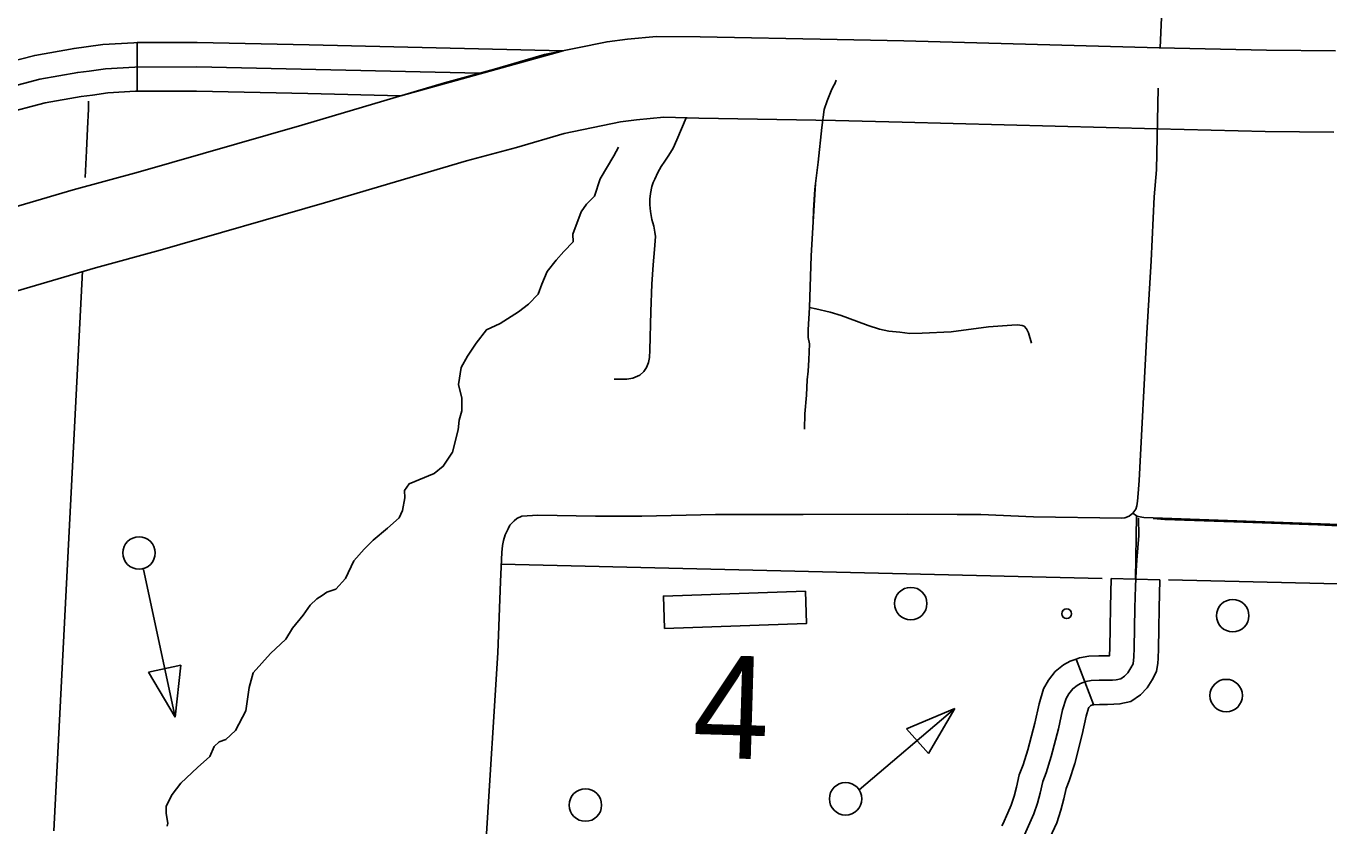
# Model space of a CAD drawing. Extents: x 653372 to 905732, y 627442 to 787275.
# Drawn here: x 720645 to 724659, y 773002 to 775467 of the extents above; entities that cross this region are included whole.
import ezdxf

# ---------------------------------------------------------------- set-up
doc = ezdxf.new("R2010")
doc.units = 0
for name, color, linetype in [('15', 7, 'Continuous'), ('31', 7, 'Continuous'), ('32', 7, 'Continuous'), ('33', 7, 'Continuous'), ('34', 7, 'Continuous'), ('35', 7, 'Continuous'), ('45', 7, 'Continuous'), ('56', 7, 'Continuous'), ('6', 7, 'Continuous')]:
    doc.layers.add(name, color=color, linetype=linetype)

msp = doc.modelspace()

# ---------------------------------------------------------------- linework, layer by layer
at = {"layer": '15'}
for points in [[(720206.9, 774790.2), (720790.9, 774962), (720990.3, 775016.6), (721494.9, 775161.8), (721934.4, 775292.2), (722087.9, 775333.8), (722242.3, 775379.1), (722435.1, 775418.6), (722498, 775427), (722587, 775435.1), (722722.3, 775433.5)], [(722722.3, 775433.5), (723143.8, 775425.4), (723349.9, 775421), (724136.1, 775400.3), (724466.8, 775392.5), (724678.8, 775390.2)], [(722717.5, 775183.6), (722609.7, 775186.2), (722525.9, 775178.5), (722476.7, 775171.9), (722302.7, 775136.3), (722155.8, 775093.1), (722002.6, 775051.7), (721565, 774921.8), (721057.9, 774775.9), (720859.2, 774721.5), (720275.5, 774549.8)], [(724674.1, 775140.2), (724462.5, 775142.5), (724129.8, 775150.4), (723344, 775171.1), (723138.7, 775175.5), (722717.5, 775183.6)]]:
    msp.add_lwpolyline(points, dxfattribs=at)
at = {"layer": '31'}
msp.add_line((720987.1, 775415.9), (720987.7, 775265.9), dxfattribs=at)
for points in [[(720448, 775313.7), (720530.2, 775339.9), (720671.9, 775376.8), (720793.3, 775398.3), (720830.1, 775402.8), (720882.1, 775410.2), (720977.7, 775415.8), (720987.1, 775415.9)], [(721517, 775408.7), (721171.9, 775416.6), (720987.1, 775415.9)], [(722299.6, 775390.8), (721799.5, 775252.2), (721513.6, 775258.7)], [(722299.6, 775390.8), (721517, 775408.7)], [(722043.2, 775321.7), (721171.2, 775341.5), (720980, 775340.8), (720889.6, 775335.5), (720839.9, 775328.4), (720804.4, 775324.1), (720687.9, 775303.5), (720551, 775267.8)], [(720987.7, 775265.9), (720982.4, 775265.9), (720897.1, 775260.8), (720849.7, 775254.1), (720815.4, 775249.9), (720703.9, 775230.2), (720571.8, 775195.7), (720493.4, 775170.8)], [(721513.6, 775258.7), (721170.5, 775266.5), (720987.7, 775265.9)]]:
    msp.add_lwpolyline(points, dxfattribs=at)
at = {"layer": '32'}
for points in [[(722456.7, 774378.8), (722496.5, 774379), (722514.8, 774382.3), (722535.6, 774391.3), (722548.9, 774402.3), (722556.4, 774414.6), (722562.6, 774429.7), (722565.5, 774445.4), (722567.1, 774468.3), (722569.7, 774586.9), (722572.8, 774671.3), (722577, 774731.4), (722581.7, 774778.7), (722583, 774804.9), (722583.9, 774818.8), (722582.4, 774831.8), (722579.1, 774850), (722573.5, 774870.5), (722569.4, 774895.5), (722566.7, 774915.6), (722566.8, 774933.3), (722569.2, 774950.5), (722572.7, 774972.4), (722577.4, 774985.2), (722582, 774995)], [(723069.8, 774863.5), (723070.9, 774899.3), (723072.8, 774932), (723075.7, 774963.7), (723077.6, 774981.3)], [(723749.1, 773954.8), (723586.9, 773961.8), (723513.2, 773961.9), (723360.2, 773963), (723039.3, 773961.5), (722768.9, 773961.2), (722541.8, 773956.9), (722399.3, 773956.4), (722222.3, 773959.6), (722172.2, 773956.3), (722157.4, 773949.1), (722148.8, 773941.7), (722135.9, 773928.8), (722130, 773917.8)], [(724733, 773924.8), (724624.7, 773929.5), (724396.1, 773937.7), (724153, 773946.4), (724117.6, 773948.9)]]:
    msp.add_lwpolyline(points, dxfattribs=at)
at = {"layer": '33'}
for points in [[(723104.4, 775209.5), (723112.8, 775236.7), (723125.5, 775267.8), (723132.5, 775283.3), (723136.6, 775289.1), (723141.2, 775300.4)], [(724132.9, 775275.3), (724127.4, 775024.2), (724120.6, 774940.5), (724111.7, 774743.1), (724098.2, 774521), (724074.7, 774066.8), (724071.2, 774026.3), (724068.8, 774002.5), (724067.1, 773988.5), (724064.2, 773978), (724054.6, 773965.9), (724043.9, 773956.4), (724030.6, 773951.6), (724020.8, 773950.6), (723749.1, 773954.8)], [(723069.8, 774863.5), (723063.7, 774758.9), (723058.4, 774599.4), (723054.9, 774531.1), (723054.7, 774507), (723058.3, 774488)], [(724054.6, 773965.9), (724066.4, 773957.4), (724071.2, 773955.5), (724088.8, 773952.5)]]:
    msp.add_lwpolyline(points, dxfattribs=at)
at = {"layer": '34'}
for points in [[(722582, 774995), (722591.7, 775015.6), (722601.9, 775034.1), (722613, 775050.2), (722625.1, 775069.1), (722638.7, 775090.8), (722649.6, 775116), (722678.6, 775184.5)], [(723069.8, 774863.5), (723077.6, 774981.3), (723085.2, 775047.7), (723096.9, 775154.6), (723104.4, 775209.5)], [(722456.7, 774378.8), (722496.5, 774379), (722514.8, 774382.3), (722535.6, 774391.3), (722548.9, 774402.3), (722556.4, 774414.6), (722562.6, 774429.7), (722565.5, 774445.4), (722567.1, 774468.3), (722569.7, 774586.9), (722572.8, 774671.3), (722577, 774731.4), (722581.7, 774778.7), (722583, 774804.9), (722583.9, 774818.8), (722582.4, 774831.8), (722579.1, 774850), (722573.5, 774870.5), (722569.4, 774895.5), (722566.7, 774915.6), (722566.8, 774933.3), (722569.2, 774950.5), (722572.7, 774972.4), (722577.4, 774985.2), (722582, 774995)], [(723069.8, 774863.5), (723063.7, 774758.9), (723058.4, 774599.4), (723054.9, 774531.1), (723054.7, 774507), (723058.3, 774488)], [(720819.3, 774712), (720731, 772986.8)], [(723058.4, 774599.4), (723078.6, 774595.9), (723122.6, 774584.9), (723156.4, 774574.8), (723203.6, 774557.5), (723239.3, 774544.3), (723274.7, 774533.2), (723303.4, 774526.5), (723337.2, 774523.1), (723368.4, 774519.7), (723406, 774521), (723494.8, 774524.6), (723610.3, 774539.9), (723682, 774545), (723699.3, 774545.9), (723713.8, 774544.6), (723719.9, 774542), (723726.9, 774534), (723733.8, 774521.8), (723742.9, 774490.2)], [(723058.3, 774488), (723056.8, 774438.8), (723054.7, 774403.1), (723052, 774376.6), (723049.4, 774329.5), (723044.9, 774271.6), (723042.9, 774224.3)], [(723749.1, 773954.8), (723586.9, 773961.8), (723513.2, 773961.9), (723360.2, 773963), (723039.3, 773961.5), (722768.9, 773961.2), (722541.8, 773956.9), (722399.3, 773956.4), (722222.3, 773959.6), (722172.2, 773956.3), (722157.4, 773949.1), (722148.8, 773941.7), (722135.9, 773928.8), (722130, 773917.8)], [(724063.5, 773762.3), (724066.4, 773957.4)], [(724088.8, 773952.5), (726265.3, 773873.9), (726298.3, 773873), (726396.1, 773866.5), (726483.6, 773861.1), (726625.2, 773854.8), (726748.9, 773849.2)], [(722130, 773917.8), (722121.3, 773898.7), (722116.4, 773881.9), (722113.2, 773866.1), (722110.9, 773844.3), (722106.5, 773754.8), (722098.3, 773535.5), (722063.2, 772962.3)]]:
    msp.add_lwpolyline(points, dxfattribs=at)
at = {"layer": '35'}
for points in [[(722470.7, 775094.2), (722456.5, 775067.1), (722413.8, 774996.4), (722396.5, 774943.2), (722372.2, 774917.7), (722355.8, 774894.7), (722330.2, 774826), (722330.8, 774802.4), (722302.3, 774771.9), (722278, 774745.1), (722250.8, 774710.6), (722233.9, 774671.8), (722222.5, 774640.7), (722192.8, 774610.2), (722162, 774586.2), (722128.6, 774565), (722105.9, 774549.9), (722063.4, 774530.3), (722032.1, 774489.3), (722004.7, 774449.5), (721985.3, 774414.8), (721977.2, 774362.6), (721987.7, 774320.4), (721987.9, 774281.1), (721979.1, 774252.6), (721976.9, 774222.5), (721959.2, 774153.9), (721930.4, 774110.2), (721902.2, 774087.6), (721825.3, 774055.9), (721811.6, 774035.4), (721812.3, 774013.1), (721804.6, 773974.2)], [(721079.6, 773000.9), (721081.9, 773010.6), (721076.9, 773039.6), (721076.9, 773062.5), (721095, 773098.9), (721122.2, 773133.5), (721173.4, 773181.7), (721211.1, 773216.2), (721225.1, 773246.6), (721239.9, 773260.5), (721261.1, 773268.1), (721290.7, 773296), (721322.6, 773356.6), (721332.6, 773428.1), (721344.5, 773473.6), (721398.6, 773533.5), (721445.8, 773577.9), (721466.4, 773611.5), (721499, 773650.9), (721520.9, 773681.7), (721541.1, 773702), (721557.1, 773712), (721571.8, 773722.1), (721599.6, 773731.7), (721629.4, 773764.7), (721654.6, 773819), (721687.1, 773854.7), (721714.1, 773882.7), (721758.4, 773919.3), (721794.7, 773950.9), (721804.6, 773974.2)]]:
    msp.add_lwpolyline(points, dxfattribs=at)
at = {"layer": '45'}
msp.add_line((723933.8, 773376), (723879.9, 773515.9), dxfattribs=at)
for points in [[(723721.6, 772974.5), (723738, 773011.2), (723750.3, 773038.7), (723761.2, 773072.3), (723769.7, 773103.2), (723777.4, 773138.5), (723787.5, 773165.5), (723803.7, 773215.5), (723825.4, 773301.3), (723838.6, 773359.4), (723849, 773394.6), (723857.6, 773409.1), (723869.6, 773424.6), (723883, 773435.1), (723893.6, 773440.8), (723910.5, 773447.4), (723927, 773450.2), (723951.1, 773451.1), (723976.2, 773450.9), (723992.6, 773451.5), (724003.6, 773452.2), (724017.9, 773455.6), (724029.6, 773463.5), (724039.2, 773473.6), (724049, 773489.1), (724055.4, 773501.5), (724057.3, 773513), (724058.2, 773522.2), (724058.8, 773550.3), (724060.1, 773610.9), (724060.9, 773674.3), (724062.8, 773739.4), (724065.4, 773788.5), (724066.9, 773821.2), (724073.6, 773896.4), (724072, 773950.2)], [(723879.9, 773515.9), (723890.6, 773520.1), (723919.3, 773524.9), (723950, 773526.1), (723975.2, 773525.9), (723983.2, 773526.2), (723983.2, 773526.4), (723983.8, 773551.9), (723985.1, 773612.2), (723985.9, 773676), (723988.5, 773764.1), (724138.5, 773760.5)], [(723930.5, 773374.7), (723934.7, 773375.4), (723952.2, 773376.1), (723977.3, 773375.9), (723996.6, 773376.6), (724014.9, 773377.8), (724048.4, 773385.8), (724078.3, 773405.8), (724098.8, 773427.4), (724114.2, 773452), (724127.3, 773477.4), (724131.8, 773503.2), (724133.1, 773518.1), (724133.8, 773548.7), (724135.1, 773609.7), (724135.9, 773672.7), (724138.5, 773760.5)], [(723651.2, 773001.7), (723654, 773007.1), (723669.5, 773041.8), (723680.2, 773065.6), (723689.3, 773093.8), (723696.9, 773121.1), (723705.2, 773159.6), (723716.6, 773190.2), (723731.6, 773236.4), (723752.5, 773318.8), (723766, 773378.3), (723779.7, 773424.8), (723795.5, 773451.3), (723815.9, 773477.8), (723841.8, 773498.1), (723862.1, 773509.1), (723879.9, 773515.9)], [(723784.4, 772932.6), (723789.2, 772941.9), (723806.5, 772980.6), (723820.4, 773011.8), (723833, 773050.7), (723842.6, 773085.2), (723849.5, 773117.3), (723858.3, 773140.8), (723875.8, 773194.7), (723898.3, 773283.8), (723911.3, 773340.5), (723918.3, 773364.4), (723919.8, 773366.9), (723923.2, 773371.4), (723924.2, 773372.2), (723925, 773372.6), (723933.8, 773376)]]:
    msp.add_lwpolyline(points, dxfattribs=at)
at = {"layer": '56'}
for p, q in [((721022.6, 773475.5), (721122.3, 773496.9)), ((721122.3, 773496.9), (721104.5, 773336.6)), ((721104.5, 773336.6), (721022.6, 773475.5)), ((723357.8, 773301.4), (723506.4, 773364)), ((723506.4, 773364), (723425.1, 773224.7)), ((723425.1, 773224.7), (723357.8, 773301.4))]:
    msp.add_line(p, q, dxfattribs=at)
for points in [[(721006.9, 773791.7), (721104.5, 773336.6)], [(723211.6, 773113.1), (723506.4, 773364)]]:
    msp.add_lwpolyline(points, dxfattribs=at)
msp.add_lwpolyline([(722612.2, 773610.1), (722608.8, 773710.1), (723046, 773725.3), (723049.5, 773625.3)], close=True, dxfattribs=at)
for centre, radius in [((720993.3, 773843.1), 50), ((723370.7, 773687.1), 50), ((724362.6, 773649.8), 50), ((723850.8, 773655.8), 15), ((724342.5, 773403.6), 50), ((723170, 773085.4), 50), ((722368.5, 773066.1), 50)]:
    msp.add_circle(centre, radius, dxfattribs=at)
at = {"layer": '6'}
for points in [[(724138.6, 775400.2), (724163, 775940.6)], [(720827.7, 775000.1), (720831.4, 775082.5), (720834.5, 775151.6), (720837.2, 775211.2), (720838.1, 775235.7)], [(722108.6, 773808.6), (723960, 773764.7)], [(724165.1, 773759.9), (726513.2, 773704.3)]]:
    msp.add_lwpolyline(points, dxfattribs=at)

# ---------------------------------------------------------------- texts
at = {"layer": '56'}
msp.add_text('4', height=316.8, rotation=358.28, dxfattribs=at).set_placement((722695.6, 773213.6))

doc.saveas('drawing.dxf')
